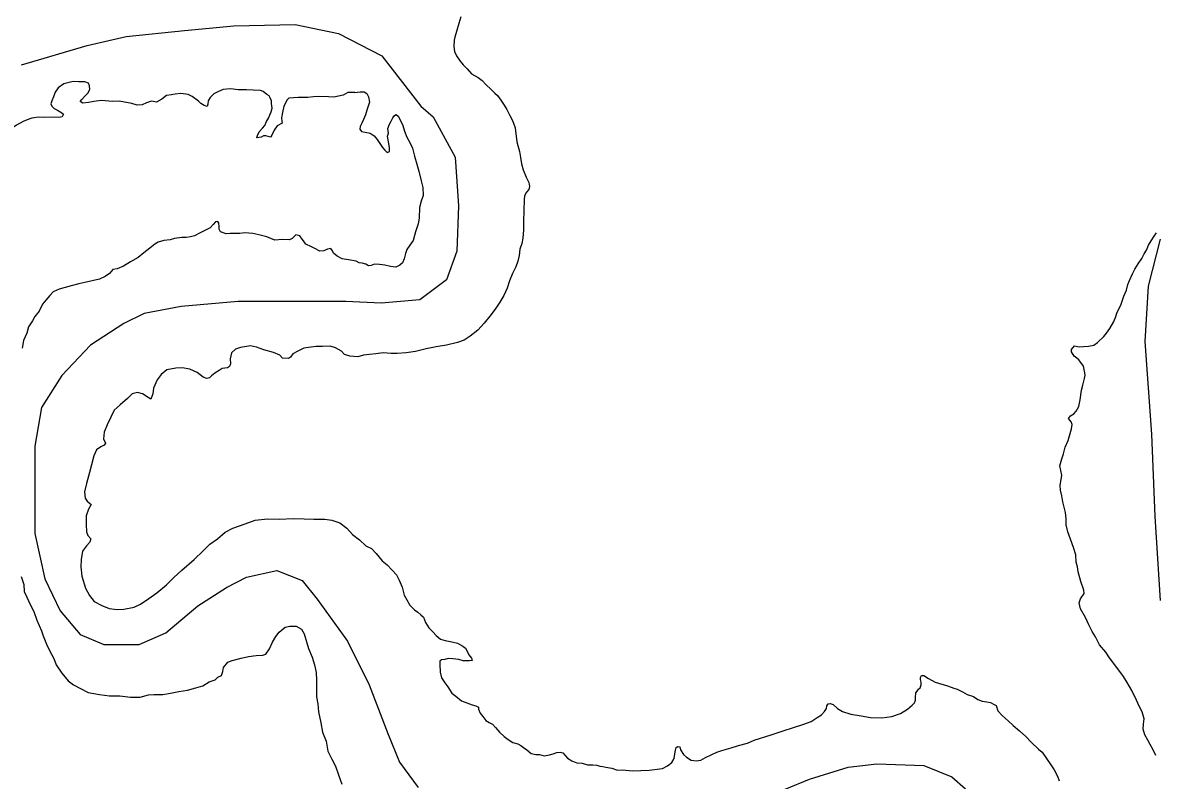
# Model space of a CAD drawing. Extents: x 31699 to 244310, y -8841 to 11474.
# Drawn here: x 133841.9 to 134185.3, y -657 to -427.3 of the extents above; entities that cross this region are included whole.
import ezdxf

# ---------------------------------------------------------------- set-up
doc = ezdxf.new("R2010")
doc.units = 0
doc.layers.add('R_Draft', color=7, linetype='Continuous')
doc.layers.add('R_Logo', color=7, linetype='Continuous')

msp = doc.modelspace()

# ---------------------------------------------------------------- linework, layer by layer
at = {"layer": 'R_Draft'}
for points in [[(133974.77, -425.5), (133974.12, -427.58), (133973.41, -429.92), (133972.96, -431.73), (133972.77, -432.6), (133972.58, -434.47), (133972.8, -436), (133973.41, -437.33), (133974.55, -438.92), (133975.5, -440.12), (133976.64, -441.31), (133977.98, -442.76), (133979.99, -443.94), (133981.2, -444.87), (133982.34, -446.06), (133983.95, -447.51), (133985.03, -448.64), (133985.9, -449.36), (133986.84, -450.82)], [(133942.56, -448.43), (133940.5, -448.51), (133939.1, -449.26), (133936.24, -449.88), (133934.64, -449.82), (133931.64, -449.64), (133930.04, -449.79), (133928.38, -449.93), (133927.05, -450.01), (133925.45, -450.02), (133922.58, -450.17), (133922.05, -450.71), (133921.13, -452.65), (133920.68, -454.53), (133920.42, -456.13), (133920.43, -457.13), (133920.56, -457.73), (133919.04, -458.61), (133918.11, -459.89), (133917.45, -461.36), (133917.06, -461.96), (133915.59, -461.57), (133914.92, -461.58), (133914.19, -461.98), (133912.93, -462.19), (133913.06, -461.52), (133913.65, -460.39), (133914.58, -459.31), (133915.37, -458.5), (133915.83, -457.3), (133916.42, -456.23), (133916.95, -455.02), (133917.28, -454.28), (133917.54, -453.21), (133917.33, -451.75), (133917.32, -450.94), (133916.99, -450.08), (133916.65, -449.48), (133915.91, -449.08), (133914.78, -448.16), (133913.97, -447.9), (133911.78, -447.78), (133909.78, -447.66), (133907.24, -447.68), (133904.91, -447.36), (133902.65, -447.57), (133901.25, -448.18), (133899.86, -448.86), (133898.73, -449.94), (133898.14, -450.94), (133898.01, -451.95), (133897.81, -452.75), (133896.95, -452.42), (133895.94, -451.83), (133895.21, -451.1), (133893.33, -449.64), (133892.13, -449.12), (133889.86, -448.73), (133888.13, -448.94), (133887, -449.22), (133885.47, -449.36), (133884.07, -450.51), (133882.48, -451.39), (133880.95, -451.06), (133879.42, -451.61), (133878.16, -452.22), (133876.62, -452.3), (133875.02, -451.77), (133871.15, -451.07), (133869.29, -451.15), (133865.69, -450.84), (133863.49, -451.19), (133861.89, -451.53), (133860.1, -451.68), (133859.36, -451.21), (133859.82, -450.54), (133860.75, -449.6), (133861.68, -448.66), (133862.27, -447.59), (133862.13, -446.45), (133861.86, -445.65), (133860.72, -445.26), (133858.92, -445.21), (133857.26, -445.15), (133855.99, -445.43), (133854.4, -445.84), (133852.67, -447.05), (133851.81, -448.4), (133851.22, -449.8), (133850.7, -450.94), (133850.44, -451.94), (133850.77, -452.61), (133851.44, -453.34), (133852.45, -453.87), (133853.52, -454.46), (133854.25, -455.06), (133853.93, -455.86), (133852.86, -456), (133851.53, -455.94), (133848.46, -456.03), (133846.73, -455.98)], [(133942.56, -448.43), (133944.27, -448.24), (133945.4, -448.29), (133946.27, -448.75), (133946.75, -449.82), (133947.03, -451.35), (133946.64, -452.62), (133946.25, -453.83), (133945.8, -455.23), (133945.28, -456.64), (133944.75, -457.72), (133944.23, -458.79), (133944.17, -459.59), (133944.64, -460.25), (133945.78, -460.51), (133947.25, -460.76), (133948.45, -461.62), (133949.39, -462.74), (133950.14, -463.94), (133950.95, -465.13), (133951.69, -465.93), (133952.42, -466.65), (133953.09, -466.38), (133953.08, -465.11), (133952.86, -463.44), (133952.51, -461.71), (133952.77, -460.84), (133952.63, -459.37), (133953.15, -458.1), (133953.67, -457.16), (133954.13, -456.15), (133954.59, -455.48), (133955.12, -455.14), (133955.79, -455.6), (133956.47, -457), (133957.15, -458.46), (133957.63, -460.19), (133958.38, -462.05), (133959.32, -463.65), (133960.14, -465.31), (133960.69, -467.77), (133961.38, -470.24), (133962, -472.3), (133962.75, -475.23), (133963.24, -477.23), (133963.33, -479.7), (133962.68, -481.44), (133962.23, -483.32), (133962.12, -486.52), (133961.8, -488.33), (133961.03, -490.74), (133960.25, -493.29), (133959.26, -494.77), (133958.41, -496.11), (133957.96, -497.32), (133957.57, -498.86), (133957.05, -500.06), (133956.26, -500.81), (133955.06, -501.42), (133953.4, -501.23), (133951.66, -500.78), (133950.06, -500.6), (133948.53, -500.55), (133947.53, -500.89), (133946.74, -501.03), (133945.93, -500.51), (133944.86, -500.25), (133943.93, -500.06), (133943, -499.58)], [(133986.84, -450.82), (133987.86, -452.28), (133988.73, -453.61), (133989.61, -455.47), (133990.29, -456.73), (133990.7, -457.79), (133991.18, -459.13), (133991.32, -460.13)], [(133844.68, -456.28), (133843.8, -456.53), (133842.07, -457.28), (133840.08, -458.36), (133838.75, -459.24), (133838.09, -459.78), (133837.49, -460.05), (133836.56, -460.26), (133835.96, -459.99), (133835.29, -459.13), (133834.88, -458.2), (133833.41, -457.54), (133832.15, -457.28), (133830.49, -458.36), (133829.03, -459.91), (133828.64, -460.58), (133827.84, -461.45), (133827.31, -461.86), (133826.45, -462.2)], [(133846.73, -455.98), (133845.39, -456.14), (133844.68, -456.28)], [(133991.32, -460.13), (133991.75, -463.39), (133992.51, -466.39), (133992.79, -468.19), (133993.14, -470.12), (133993.62, -471.86), (133994.51, -474.12), (133995.32, -475.78), (133995.53, -476.98), (133995.34, -477.85), (133994.68, -478.72), (133994.09, -479.8), (133993.97, -481), (133993.8, -484.21), (133993.76, -487.48), (133993.72, -490.08), (133993.54, -492.62), (133993.29, -494.23), (133992.64, -495.97), (133992.45, -497.84), (133992, -499.65), (133991.42, -501.33), (133990.44, -503.34), (133989.52, -505.55), (133988.81, -507.76), (133987.77, -509.98), (133986.52, -511.99), (133985.4, -513.81), (133983.95, -515.82), (133981.85, -518.38), (133979.87, -520.47), (133977.55, -522.36), (133975.77, -523.52), (133973.77, -524.27), (133970.39, -525.11), (133967.26, -525.54), (133964.27, -526.17), (133961.01, -527), (133958.15, -527.43), (133955.49, -527.59), (133953.63, -527.61), (133951.23, -527.43), (133948.97, -527.66), (133947.04, -527.87), (133945.24, -528.09), (133943.51, -528.56)], [(133943, -499.58), (133940.67, -499.2), (133938.73, -498.88), (133937.26, -498.08), (133936.13, -497.22), (133935.85, -496.43), (133935.32, -495.76), (133934.32, -495.97), (133933.26, -496.51), (133931.99, -496.59), (133930.52, -495.79), (133929.45, -495.27), (133927.71, -494.48), (133927.04, -493.48), (133926.64, -492.88), (133925.9, -491.95), (133924.76, -491.63), (133923.64, -492.77), (133922.84, -493.11), (133920.64, -493.06), (133918.38, -493.21), (133915.97, -492.22), (133913.5, -491.64), (133911.7, -491.18), (133909.3, -491), (133907.77, -491.21), (133904.84, -491.23), (133903.58, -491.31), (133901.84, -490.72), (133901.43, -489.85), (133901.43, -489.05), (133901.42, -488.05), (133901.09, -487.59), (133900.36, -487.66), (133899.63, -488.53), (133898.77, -489.54), (133897.11, -490.35), (133895.51, -491.1), (133893.98, -491.91), (133892.79, -492.25), (133891.52, -492.39), (133890.12, -492.47), (133887.93, -492.75), (133886.6, -493.16), (133884.73, -493.31), (133883, -493.79), (133881.94, -494.4), (133880.42, -495.68), (133878.63, -497.09), (133876.9, -498.51), (133874.64, -499.79), (133872.45, -501.07), (133870.53, -501.96), (133869.26, -502.17), (133868.2, -503.31), (133866.94, -504.25), (133865.21, -505.06), (133862.95, -505.55), (133860.76, -506.03), (133858.96, -506.44), (133856.63, -507.06), (133852.97, -508.09), (133851.18, -508.9), (133850.19, -509.98), (133848.93, -511.46), (133847.94, -512.66), (133846.95, -514.74), (133845.56, -516.35), (133844.84, -517.69), (133843.71, -519.51), (133843.13, -521.38), (133842.21, -523.66), (133841.75, -525.93)], [(134159.55, -583.93), (134158.79, -581.67), (134158.31, -579.53), (134158.23, -577.73), (134158.08, -575.8), (134157.25, -572.6), (134156.9, -570.73), (134156.55, -569.07), (134156.41, -567.6), (134156.91, -564.46), (134156.35, -561.66), (134157, -559.51), (134157.45, -557.97), (134157.97, -555.97), (134158.82, -553.95), (134159.46, -551.88), (134159.85, -550.4), (134160.04, -549.07), (134159.83, -548.27), (134158.96, -547.27), (134159.55, -546.47), (134160.54, -545.92), (134161.33, -545.05), (134162.12, -543.64), (134162.5, -541.63), (134162.94, -538.75), (134163.33, -537.22), (134163.84, -535.21), (134164.04, -534.2), (134163.96, -533.47), (134163.48, -531.4), (134162.67, -530.34), (134162.13, -529.55), (134161.46, -529.02), (134160.65, -528.36), (134159.84, -527.1), (134159.9, -526.36), (134160.83, -525.29), (134162.23, -525.54), (134163.49, -525.46), (134165.02, -525.38), (134166.68, -525.03), (134167.81, -524.22), (134169.72, -522.46), (134170.52, -521.45), (134171.5, -519.97), (134172.62, -518.09), (134173.2, -516.68), (134173.66, -515.34), (134174.9, -512.59), (134175.74, -510.18), (134176.59, -508.37), (134176.98, -506.63), (134177.43, -505.42), (134178.35, -503.48), (134179.13, -502), (134180.12, -500.39), (134181.17, -498.78), (134181.96, -497.37), (134182.61, -496.22), (134183.26, -494.75), (134183.99, -493.47), (134184.97, -492.06), (134185.69, -490.98)], [(133943.51, -528.56), (133941.11, -528.38), (133939.51, -527.85), (133938.57, -526.86), (133936.76, -525.87), (133935.1, -525.41), (133932.76, -525.5), (133930.77, -525.51), (133927.17, -526), (133925.38, -526.88), (133923.78, -527.7), (133923.06, -528.7), (133922.46, -529.11), (133920.66, -528.99), (133919.92, -528.06), (133917.92, -527.34), (133915.05, -526.49), (133912.84, -525.7), (133910.98, -525.31), (133907.91, -525.8), (133906.45, -526.28), (133905.19, -527.36), (133904.8, -529.23), (133904.88, -530.77), (133904.62, -531.57), (133904.02, -531.91), (133902.36, -532.12), (133901.49, -532.73), (133900.17, -533.6), (133899.17, -534.34), (133898.57, -534.95), (133897.71, -535.16), (133896.64, -534.76), (133894.77, -533.31), (133892.63, -532.32), (133890.29, -531.94), (133888.3, -532.02), (133885.57, -532.57), (133883.91, -533.92), (133882.72, -535.59), (133881.6, -538.07), (133881.41, -539.81), (133880.76, -541.48), (133879.95, -540.89), (133878.28, -539.83), (133876.68, -539.44), (133875.15, -539.85), (133873.69, -541.2), (133871.44, -543.15), (133869.65, -544.77), (133868.6, -546.85), (133867.48, -549.19), (133866.63, -551.4), (133866.37, -553.47), (133866.98, -554.8), (133866.65, -555.34), (133865.59, -555.88), (133864.26, -556.83), (133863.47, -558.57), (133862.82, -561.31), (133862.17, -563.65), (133861.26, -567), (133860.61, -569.54), (133860.88, -571.47), (133861.42, -572.41), (133862.69, -573.33), (133861.9, -574.74), (133861.18, -576.81), (133861.2, -579.42), (133861.21, -581.62), (133861.68, -582.82), (133862.62, -583.82), (133862.3, -584.75), (133861.24, -585.9), (133860.05, -587.51), (133859.66, -590.05), (133859.54, -592.32), (133859.83, -595.12), (133860.98, -598.79), (133862.13, -600.92), (133863.6, -602.77), (133865.88, -604.03), (133868.15, -604.88), (133870.55, -605.2), (133872.61, -605.12), (133875.67, -604.49), (133877.6, -603.55), (133880.19, -601.86), (133882.58, -600.17), (133885.56, -597.68), (133887.75, -595.53), (133890.13, -593.24), (133893.91, -590.08), (133896.62, -587.39), (133898.61, -585.43), (133900.93, -583.82), (133903.32, -581.8), (133905.58, -580.51), (133909.37, -579.22), (133912.36, -578.13), (133916.09, -577.7)], [(133916.09, -577.7), (133919.75, -577.81), (133923.88, -577.65), (133927.22, -577.76), (133930.21, -577.87), (133933.48, -577.85), (133935.68, -578.16), (133938.02, -578.95), (133940.16, -580.6), (133941.9, -582.46), (133943.98, -584.05)], [(133943.98, -584.05), (133945.95, -585.91), (133947.62, -586.7), (133949.04, -588.22), (133950.85, -590.47), (133952.4, -591.66), (133953.94, -593.31), (133955.22, -594.7), (133956.1, -596.3), (133956.98, -598.42), (133957.6, -600.82), (133958.35, -602.28), (133959.3, -603.94), (133960.71, -605.33), (133961.71, -606.06), (133962.58, -606.85), (133963.39, -607.51), (133964, -609.11), (133965.02, -610.77), (133966.23, -612.02), (133967.3, -613.08), (133968.58, -614.2), (133970.04, -614.59), (133972.04, -614.97), (133973.71, -615.42), (133975.32, -616.34), (133976.19, -616.93), (133976.73, -618.06), (133977.21, -618.99), (133978.01, -619.92), (133978.15, -620.65), (133977.36, -620.79), (133975.49, -620.74), (133974.16, -620.36), (133972.29, -620.18), (133970.89, -620.06), (133969.89, -620.33), (133968.9, -620.48), (133968.43, -620.88), (133968.38, -621.88), (133968.46, -624.22), (133968.88, -625.95), (133969.89, -627.48), (133970.77, -628.67), (133972.05, -630.53), (133973.26, -631.45), (133974.93, -632.9), (133976.6, -633.55), (133978.21, -634.14), (133979.34, -634.46), (133980.08, -634.86), (133980.15, -635.46), (133980.63, -636.59), (133981.43, -637.65), (133982.31, -638.91), (133983.38, -639.43), (133984.32, -640.02), (133985.26, -640.95), (133986.47, -642.4), (133987.88, -643.73), (133989.09, -644.65), (133990.49, -645.5), (133992.03, -645.96), (133992.96, -646.41), (133993.77, -647.01), (133994.71, -647.8), (133996.05, -648.85), (133997.45, -649.17), (133998.58, -649.16), (133999.98, -649.55), (134001.65, -649.27), (134002.77, -648.99), (134003.9, -648.58), (134004.83, -648.5), (134005.64, -648.69), (134007.11, -650.28), (134008.39, -651.14), (134009.92, -651.65), (134011.52, -651.84), (134013.19, -652.29), (134014.72, -652.27), (134015.99, -652.4), (134016.86, -652.72), (134017.79, -652.84), (134018.66, -653.04), (134020.52, -653.29), (134022.26, -653.87), (134023.86, -653.85), (134026.66, -654.09), (134029.32, -654), (134031.85, -653.97), (134034.24, -653.62), (134035.84, -653.4), (134037.43, -652.65), (134038.69, -651.57), (134039.41, -650.36), (134039.66, -648.96), (134039.79, -647.89), (134040.05, -647.08), (134040.58, -646.74), (134041.18, -646.87)], [(134185.49, -649.45), (134184.68, -647.72), (134183.73, -646.12), (134182.99, -644.8), (134182.11, -643.2), (134181.63, -641.47), (134181.68, -639.93), (134181.87, -638.4), (134181.32, -636.2), (134180.37, -634.47), (134179.62, -632.68), (134178.13, -629.75), (134176.78, -627.36), (134175.63, -625.5), (134174.55, -624.05), (134173.27, -622.32), (134171.18, -619.54), (134170.24, -618.15), (134168.42, -615.96), (134167.13, -613.5), (134166.19, -611.84), (134165.17, -609.85), (134164.08, -607.59), (134162.66, -605), (134162.25, -603.2), (134162.57, -601.93), (134163.69, -600.31), (134163.61, -599.38), (134162.72, -596.72), (134161.9, -593.79), (134161.68, -592.32), (134161.34, -590.86), (134161.19, -588.65), (134160.5, -586.46), (134159.55, -583.93)], [(133841.5, -595.25), (133842.25, -597.65)], [(133842.25, -597.65), (133842.4, -599.78), (133843.21, -601.51), (133844.22, -603.71), (133845.3, -605.77), (133846.25, -608.44), (133847.6, -611.63), (133848.08, -613.23), (133849.16, -615.76), (133850.1, -617.83), (133851.38, -620.09), (133852.06, -622.02), (133853.81, -624.48), (133855.75, -626.87), (133857.36, -628.06), (133859.43, -629.18), (133861.77, -630.37), (133865.17, -630.94), (133868.24, -631.39), (133871.37, -631.37), (133874.57, -631.81), (133877.57, -631.79), (133880.1, -631.11), (133881.63, -630.96), (133884.43, -630.94), (133886.69, -630.59), (133889.29, -630.11), (133891.88, -629.69), (133894.41, -629), (133896.54, -628.39), (133898.46, -627.17), (133900.26, -626.49), (133901.05, -625.69), (133902.18, -625.21), (133902.57, -624.01), (133902.77, -622.8), (133904.09, -621.19), (133905.42, -620.71), (133908.15, -619.96), (133910.41, -619.41), (133912.67, -619.13), (133914.74, -619.05), (133915.67, -618.77), (133916.72, -617.1), (133917.65, -615.15), (133918.7, -613.41), (133919.63, -612.07), (133921.48, -610.59), (133922.95, -610.31), (133924.81, -610.23), (133926.48, -611.15), (133927.22, -612.55), (133928.58, -617.01), (133929.67, -619.68), (133930.41, -621.94), (133930.89, -624.28), (133930.97, -626.68), (133930.99, -629.22), (133930.94, -631.69), (133931.35, -633.82), (133931.56, -636.22), (133932.32, -639.56), (133932.8, -642.36), (133933.95, -645.16), (133934.43, -648.16), (133935.65, -650.62), (133936.79, -652.68), (133937.61, -655.35), (133938.63, -658.15)], [(134041.18, -646.87), (134041.38, -647.74), (134042.26, -649.2), (134043.14, -649.99), (134044.54, -650.84), (134046.14, -651.09), (134047.54, -650.88), (134048.93, -650.13), (134050.59, -649.25), (134052.38, -648.43), (134053.84, -647.95), (134056.69, -647.18), (134058.95, -646.43), (134061.61, -645.73), (134063.66, -644.78), (134068.84, -643.19), (134072.5, -641.95), (134075.55, -640.99), (134078.47, -640.09), (134080.99, -639.13), (134082.78, -637.98), (134084.11, -637.1), (134084.96, -636.09), (134085.62, -635.21), (134085.68, -634.41), (134086.14, -633.8), (134086.74, -633.73), (134087.61, -634.06), (134088.95, -635.18), (134090.42, -636.1), (134092.96, -636.94), (134096.09, -637.44), (134098.9, -637.95), (134102.36, -638.05), (134105.42, -637.69), (134108.01, -636.73), (134110.13, -635.44), (134111.58, -634.22), (134112.31, -633.48), (134112.63, -632.67), (134112.56, -631.87), (134112.68, -630.47), (134113.08, -630), (134113.54, -629.39), (134114, -628.99), (134114.32, -628.05), (134114.32, -627.25), (134114.11, -626.45), (134114.1, -625.85), (134114.37, -625.24), (134115.16, -625.24), (134116.5, -626.09), (134118.58, -627.27), (134122.25, -628.37), (134124.25, -629.09), (134125.26, -629.34), (134126.86, -630.13), (134128.27, -630.98), (134130.14, -631.63), (134131.48, -632.49), (134132.75, -633.01), (134134.21, -633.19), (134135.35, -633.38), (134136.48, -633.97), (134137.08, -634.3), (134137.5, -635.9), (134138.84, -637.35), (134140.66, -639.01), (134142.2, -640.33), (134144.14, -642.04), (134146.02, -643.69), (134147.7, -645.48), (134149.92, -647.59), (134150.99, -648.45), (134152.34, -650.38), (134153.62, -652.3), (134154.64, -653.82), (134155.65, -655.75), (134156.13, -657.15)]]:
    msp.add_lwpolyline(points, dxfattribs=at)
at = {"layer": 'R_Logo'}
for points in [[(133841.56, -440.05), (133861.5, -434.19), (133873.29, -431.47), (133890.96, -429.65), (133905.91, -428.29), (133924.49, -427.84), (133937.63, -430.56), (133950.77, -437.36), (133962.63, -452.6)], [(133962.63, -452.6), (133966.36, -455.8), (133972.99, -468.03), (133974.01, -482.81), (133973.5, -496.57), (133970.44, -505.23), (133962.29, -511.35), (133950.57, -512.37), (133939.87, -511.86), (133925.61, -511.86), (133907.26, -511.86), (133889.94, -513.39), (133878.73, -515.43), (133872.62, -518.48), (133862.43, -525.11), (133853.77, -534.28), (133847.66, -543.97), (133845.62, -555.69), (133845.62, -570.98), (133845.62, -582.19), (133848.67, -595.95), (133853.26, -605.64), (133859.37, -612.77), (133866.51, -615.83), (133877.21, -615.83), (133885.36, -612.26), (133895.04, -604.11), (133903.7, -598.5), (133909.81, -595.44), (133918.98, -593.4), (133926.62, -596.46), (133931.21, -602.07), (133940.38, -614.81), (133947, -628.06), (133952.61, -642.84), (133956.17, -651.5), (133961.78, -659.15)], [(134186.82, -602.48), (134185.29, -576.99), (134184.27, -552.02), (134182.23, -523.99), (134183.25, -507.17), (134186.82, -492.9)], [(134065.71, -662.72), (134080.49, -656.6), (134092.21, -653.03), (134100.87, -652.01), (134115.13, -652.52), (134123.64, -655.99), (134127.72, -659.56)]]:
    msp.add_lwpolyline(points, dxfattribs=at)

doc.saveas('drawing.dxf')
